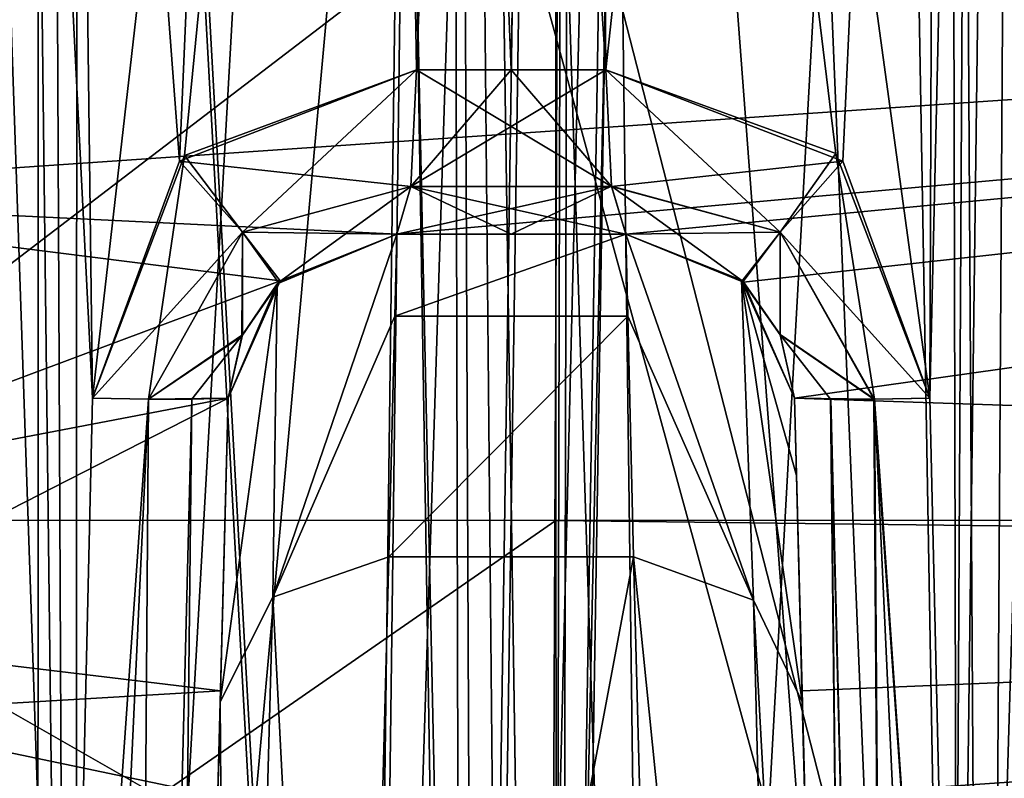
# Model space of a CAD drawing. Header units: inches. Extents: x -10 to 10, y -2.3 to 4.3.
# Tile 560 of 656: x -2.087 to -1.912, y 0.003 to 0.138. Entities that reach past the tile are written whole.
import ezdxf

# ---------------------------------------------------------------- set-up
doc = ezdxf.new("R2010")
doc.units = ezdxf.units.IN
doc.header["$LTSCALE"] = 65.185185
doc.header["$MEASUREMENT"] = 0
for name, color, linetype in [('11790', 7, 'CONTINUOUS'), ('11887', 7, 'CONTINUOUS'), ('12141', 7, 'CONTINUOUS'), ('12142', 7, 'CONTINUOUS'), ('12264', 7, 'CONTINUOUS'), ('12265', 7, 'CONTINUOUS'), ('12266', 7, 'CONTINUOUS'), ('12267', 7, 'CONTINUOUS'), ('12288', 7, 'CONTINUOUS'), ('12293', 7, 'CONTINUOUS'), ('12300', 7, 'CONTINUOUS'), ('5806', 7, 'CONTINUOUS'), ('5807', 7, 'CONTINUOUS'), ('5808', 7, 'CONTINUOUS'), ('5809', 7, 'CONTINUOUS'), ('5833', 7, 'CONTINUOUS'), ('5834', 7, 'CONTINUOUS'), ('5835', 7, 'CONTINUOUS'), ('5836', 7, 'CONTINUOUS'), ('5837', 7, 'CONTINUOUS'), ('5840', 7, 'CONTINUOUS'), ('5853', 7, 'CONTINUOUS'), ('5854', 7, 'CONTINUOUS'), ('5855', 7, 'CONTINUOUS'), ('5857', 7, 'CONTINUOUS'), ('5858', 7, 'CONTINUOUS'), ('5859', 7, 'CONTINUOUS'), ('5860', 7, 'CONTINUOUS'), ('5861', 7, 'CONTINUOUS'), ('5862', 7, 'CONTINUOUS'), ('5909', 7, 'CONTINUOUS'), ('5910', 7, 'CONTINUOUS'), ('5913', 7, 'CONTINUOUS'), ('674', 7, 'CONTINUOUS'), ('676', 7, 'CONTINUOUS'), ('690', 7, 'CONTINUOUS'), ('6902', 7, 'CONTINUOUS'), ('6903', 7, 'CONTINUOUS'), ('6906', 7, 'CONTINUOUS'), ('694', 7, 'CONTINUOUS'), ('695', 7, 'CONTINUOUS'), ('696', 7, 'CONTINUOUS'), ('697', 7, 'CONTINUOUS'), ('698', 7, 'CONTINUOUS'), ('699', 7, 'CONTINUOUS'), ('8585', 7, 'CONTINUOUS'), ('8594', 7, 'CONTINUOUS'), ('9749', 7, 'CONTINUOUS')]:
    doc.layers.add(name, color=color, linetype=linetype)

msp = doc.modelspace()

# ---------------------------------------------------------------- linework, layer by layer
at = {"layer": '11790', "linetype": 'Continuous'}
for points in [[(-1.85617, -0.36171, 9.65166), (-1.89162, 0.86651, 9.60876), (-2.05467, 0.36413, 9.6263), (-1.85617, -0.36171, 9.65166)], [(-2.48158, 0.05218, 9.63719), (-1.85617, -0.36171, 9.65166), (-2.05467, 0.36413, 9.6263), (-2.48158, 0.05218, 9.63719)], [(-3.28998, -0.02159, 9.63977), (-1.85617, -0.36171, 9.65166), (-2.48158, 0.05218, 9.63719), (-3.28998, -0.02159, 9.63977)]]:
    msp.add_3dface(points, dxfattribs=at)
at = {"layer": '11887', "linetype": 'Continuous'}
msp.add_3dface([(-2.48158, 0.05218, 9.63719), (-2.05467, 0.36413, 9.6263), (-2.35609, 0.18595, 9.66152), (-2.48158, 0.05218, 9.63719)], dxfattribs=at)
at = {"layer": '12141', "linetype": 'Continuous'}
for points in [[(-1.99205, 0.16889, -4.26688), (1.99205, 0.16889, -4.26688), (1.99205, 0.05083, -4.2153), (-1.99205, 0.16889, -4.26688)], [(-1.99205, 0.16889, -4.26688), (1.99205, 0.05083, -4.2153), (-1.99205, 0.04906, -4.2135), (-1.99205, 0.16889, -4.26688)], [(1.99205, 0.05083, -4.2153), (1.99203, 0, -4.09199), (-1.99205, 0.04906, -4.2135), (1.99205, 0.05083, -4.2153)], [(1.99203, 0, -4.09199), (-1.99203, 0, -4.09199), (-1.99205, 0.04906, -4.2135), (1.99203, 0, -4.09199)]]:
    msp.add_3dface(points, dxfattribs=at)
at = {"layer": '12142', "linetype": 'Continuous'}
for points in [[(-2.18636, 0.16637, -4.18628), (-1.99205, 0.16889, -4.26688), (-2.14868, 0.04911, -4.14868), (-2.18636, 0.16637, -4.18628)], [(-1.99205, 0.16889, -4.26688), (-1.99205, 0.04906, -4.2135), (-2.14868, 0.04911, -4.14868), (-1.99205, 0.16889, -4.26688)], [(-2.06272, 0, -4.06272), (-2.09199, 0, -3.99203), (-2.14868, 0.04911, -4.14868), (-2.06272, 0, -4.06272)], [(-1.99205, 0.04906, -4.2135), (-2.06272, 0, -4.06272), (-2.14868, 0.04911, -4.14868), (-1.99205, 0.04906, -4.2135)], [(-1.99203, 0, -4.09199), (-2.06272, 0, -4.06272), (-1.99205, 0.04906, -4.2135), (-1.99203, 0, -4.09199)]]:
    msp.add_3dface(points, dxfattribs=at)
at = {"layer": '12264', "linetype": 'Continuous'}
for points in [[(-2.06449, 0.07065, -2.79607), (-2.08429, -0.355, -2.79513), (-2.07939, -0.14223, -2.79164), (-2.06449, 0.07065, -2.79607)], [(-2.06758, -0.35524, -2.81319), (-2.08429, -0.355, -2.79513), (-2.06449, 0.07065, -2.79607), (-2.06758, -0.35524, -2.81319)], [(-2.07446, 0.07079, -2.78813), (-2.06449, 0.07065, -2.79607), (-2.07939, -0.14223, -2.79164), (-2.07446, 0.07079, -2.78813)], [(-2.0568, 0.07061, -2.80635), (-2.06758, -0.35524, -2.81319), (-2.06449, 0.07065, -2.79607), (-2.0568, 0.07061, -2.80635)], [(-2.0615, -0.355, -2.83706), (-2.06758, -0.35524, -2.81319), (-2.0568, 0.07061, -2.80635), (-2.0615, -0.355, -2.83706)], [(-2.05035, 0.07079, -2.8309), (-2.0615, -0.355, -2.83706), (-2.0568, 0.07061, -2.80635), (-2.05035, 0.07079, -2.8309)]]:
    msp.add_3dface(points, dxfattribs=at)
at = {"layer": '12265', "linetype": 'Continuous'}
for points in [[(-2.05811, 0.11397, -2.7954), (-2.01682, 0.12921, -2.80637), (-2.04781, 0.10036, -2.80574), (-2.05811, 0.11397, -2.7954)], [(-2.04781, 0.10036, -2.80574), (-2.01682, 0.12921, -2.80637), (-2.01785, 0.1085, -2.81538), (-2.04781, 0.10036, -2.80574)], [(-2.06449, 0.07065, -2.79607), (-2.07446, 0.07079, -2.78813), (-2.05811, 0.11397, -2.7954), (-2.06449, 0.07065, -2.79607)], [(-2.06449, 0.07065, -2.79607), (-2.05811, 0.11397, -2.7954), (-2.04781, 0.10036, -2.80574), (-2.06449, 0.07065, -2.79607)], [(-2.04781, 0.10036, -2.80574), (-2.01785, 0.1085, -2.81538), (-2.0414, 0.09139, -2.83274), (-2.04781, 0.10036, -2.80574)], [(-2.01785, 0.1085, -2.81538), (-2.02036, 0.1, -2.83615), (-2.0414, 0.09139, -2.83274), (-2.01785, 0.1085, -2.81538)], [(-2.06449, 0.07065, -2.79607), (-2.04781, 0.10036, -2.80574), (-2.04793, 0.08184, -2.83124), (-2.06449, 0.07065, -2.79607)], [(-2.04793, 0.08184, -2.83124), (-2.04781, 0.10036, -2.80574), (-2.0414, 0.09139, -2.83274), (-2.04793, 0.08184, -2.83124)], [(-2.05035, 0.07079, -2.8309), (-2.06449, 0.07065, -2.79607), (-2.04793, 0.08184, -2.83124), (-2.05035, 0.07079, -2.8309)], [(-2.05035, 0.07079, -2.8309), (-2.0568, 0.07061, -2.80635), (-2.06449, 0.07065, -2.79607), (-2.05035, 0.07079, -2.8309)]]:
    msp.add_3dface(points, dxfattribs=at)
at = {"layer": '12266', "linetype": 'Continuous'}
for points in [[(-2.01682, 0.12921, -2.80637), (-1.98216, 0.1085, -2.81538), (-2.01785, 0.1085, -2.81538), (-2.01682, 0.12921, -2.80637)], [(-1.98216, 0.1085, -2.81538), (-2.01682, 0.12921, -2.80637), (-2, 0.12921, -2.80737), (-1.98216, 0.1085, -2.81538)], [(-1.98318, 0.12921, -2.80637), (-1.98216, 0.1085, -2.81538), (-2, 0.12921, -2.80737), (-1.98318, 0.12921, -2.80637)], [(-2, 0.1, -2.83736), (-2.02036, 0.1, -2.83615), (-2.01785, 0.1085, -2.81538), (-2, 0.1, -2.83736)], [(-1.97964, 0.1, -2.83615), (-2, 0.1, -2.83736), (-2.01785, 0.1085, -2.81538), (-1.97964, 0.1, -2.83615)], [(-1.98216, 0.1085, -2.81538), (-1.97964, 0.1, -2.83615), (-2.01785, 0.1085, -2.81538), (-1.98216, 0.1085, -2.81538)]]:
    msp.add_3dface(points, dxfattribs=at)
at = {"layer": '12267', "linetype": 'Continuous'}
for points in [[(-2.155, -0.355, -2.66505), (-2.08383, 0.82079, -2.75671), (-2.13619, -0.355, -2.73907), (-2.155, -0.355, -2.66505)], [(-2.12421, 0.82079, -2.66505), (-2.08383, 0.82079, -2.75671), (-2.155, -0.355, -2.66505), (-2.12421, 0.82079, -2.66505)], [(-2.08383, 0.82079, -2.75671), (-2.08429, -0.355, -2.79513), (-2.13619, -0.355, -2.73907), (-2.08383, 0.82079, -2.75671)], [(-2.02616, -0.355, -2.51227), (-2.09166, 0.82079, -2.58123), (-2.1185, -0.355, -2.56514), (-2.02616, -0.355, -2.51227)], [(-2.01864, 0.2322, -2.52668), (-2.09166, 0.82079, -2.58123), (-2.02616, -0.355, -2.51227), (-2.01864, 0.2322, -2.52668)], [(-2.07939, -0.14223, -2.79164), (-2.08429, -0.355, -2.79513), (-2.08383, 0.82079, -2.75671), (-2.07939, -0.14223, -2.79164)], [(-1.98893, 0.82079, -2.78877), (-2.07446, 0.07079, -2.78813), (-2.08383, 0.82079, -2.75671), (-1.98893, 0.82079, -2.78877)], [(-2.07446, 0.07079, -2.78813), (-2.07939, -0.14223, -2.79164), (-2.08383, 0.82079, -2.75671), (-2.07446, 0.07079, -2.78813)], [(-2.05811, 0.11397, -2.7954), (-2.07446, 0.07079, -2.78813), (-1.98893, 0.82079, -2.78877), (-2.05811, 0.11397, -2.7954)], [(-2.01682, 0.12921, -2.80637), (-2.05811, 0.11397, -2.7954), (-1.98893, 0.82079, -2.78877), (-2.01682, 0.12921, -2.80637)], [(-2, 0.12921, -2.80737), (-2.01682, 0.12921, -2.80637), (-1.98893, 0.82079, -2.78877), (-2, 0.12921, -2.80737)], [(-1.98318, 0.12921, -2.80637), (-2, 0.12921, -2.80737), (-1.98893, 0.82079, -2.78877), (-1.98318, 0.12921, -2.80637)], [(-1.90834, 0.82079, -2.74888), (-1.98318, 0.12921, -2.80637), (-1.98893, 0.82079, -2.78877), (-1.90834, 0.82079, -2.74888)], [(-1.94101, 0.113, -2.79504), (-1.98318, 0.12921, -2.80637), (-1.90834, 0.82079, -2.74888), (-1.94101, 0.113, -2.79504)], [(-1.92554, 0.07079, -2.78813), (-1.94101, 0.113, -2.79504), (-1.90834, 0.82079, -2.74888), (-1.92554, 0.07079, -2.78813)], [(-1.92061, -0.14223, -2.79164), (-1.92554, 0.07079, -2.78813), (-1.90834, 0.82079, -2.74888), (-1.92061, -0.14223, -2.79164)], [(-1.91571, -0.355, -2.79513), (-1.92061, -0.14223, -2.79164), (-1.90834, 0.82079, -2.74888), (-1.91571, -0.355, -2.79513)], [(-1.86381, -0.355, -2.73907), (-1.91571, -0.355, -2.79513), (-1.90834, 0.82079, -2.74888), (-1.86381, -0.355, -2.73907)]]:
    msp.add_3dface(points, dxfattribs=at)
at = {"layer": '12288', "linetype": 'Continuous'}
for points in [[(-2.01107, 0.82079, -2.54133), (-2.01864, 0.2322, -2.52668), (-2.00603, -0.35522, -2.50402), (-2.01107, 0.82079, -2.54133)], [(-2.01107, 0.82079, -2.54133), (-2.00603, -0.35522, -2.50402), (-1.98862, 0.82088, -2.53368), (-2.01107, 0.82079, -2.54133)], [(-2.00603, -0.35522, -2.50402), (-1.99131, -0.355, -2.488), (-1.98862, 0.82088, -2.53368), (-2.00603, -0.35522, -2.50402)], [(-1.98862, 0.82088, -2.53368), (-1.99131, -0.355, -2.488), (-1.97224, 0.82079, -2.51654), (-1.98862, 0.82088, -2.53368)], [(-2.01864, 0.2322, -2.52668), (-2.02616, -0.355, -2.51227), (-2.00603, -0.35522, -2.50402), (-2.01864, 0.2322, -2.52668)]]:
    msp.add_3dface(points, dxfattribs=at)
at = {"layer": '12293', "linetype": 'Continuous'}
for points in [[(-1.97224, 0.82079, -2.51654), (-1.99131, -0.355, -2.488), (-1.61473, 0.82079, -1.89732), (-1.97224, 0.82079, -2.51654)], [(-1.99131, -0.355, -2.488), (-1.64898, -0.355, -1.89507), (-1.61473, 0.82079, -1.89732), (-1.99131, -0.355, -2.488)]]:
    msp.add_3dface(points, dxfattribs=at)
at = {"layer": '12300', "linetype": 'Continuous'}
for points in [[(-2.02036, 0.1, -2.83615), (-2.04109, 0.09169, -3.14013), (-2.0414, 0.09139, -2.83274), (-2.02036, 0.1, -2.83615)], [(-2.02036, 0.1, -3.13588), (-2.04109, 0.09169, -3.14013), (-2.02036, 0.1, -2.83615), (-2.02036, 0.1, -3.13588)], [(-2.04109, 0.09169, -3.14013), (-2.05035, 0.07079, -3.15341), (-2.0414, 0.09139, -2.83274), (-2.04109, 0.09169, -3.14013)], [(-2.05035, 0.07079, -3.15341), (-2.04793, 0.08184, -2.83124), (-2.0414, 0.09139, -2.83274), (-2.05035, 0.07079, -3.15341)], [(-2.05035, 0.07079, -3.15341), (-2.05035, 0.07079, -2.8309), (-2.04793, 0.08184, -2.83124), (-2.05035, 0.07079, -3.15341)]]:
    msp.add_3dface(points, dxfattribs=at)
at = {"layer": '5806', "linetype": 'Continuous'}
for points in [[(-2.0615, -0.355, 2.83901), (-2.0615, -0.355, 4.51799), (-2.05035, 0.07079, 3.68829), (-2.0615, -0.355, 2.83901)], [(-2.05035, 0.07079, 3.68829), (-2.0615, -0.355, 4.51799), (-2.05071, 0.05708, 3.80093), (-2.05035, 0.07079, 3.68829)], [(-2.05035, 0.07079, 2.83284), (-2.0615, -0.355, 2.83901), (-2.05035, 0.07079, 3.68829), (-2.05035, 0.07079, 2.83284)], [(-2.05071, 0.05708, 3.80093), (-2.0615, -0.355, 4.51799), (-2.05176, 0.0168, 3.907), (-2.05071, 0.05708, 3.80093)], [(-2.0615, -0.355, 4.51799), (-2.05884, -0.25335, 4.42085), (-2.05176, 0.0168, 3.907), (-2.0615, -0.355, 4.51799)]]:
    msp.add_3dface(points, dxfattribs=at)
at = {"layer": '5807', "linetype": 'Continuous'}
for points in [[(-2.02036, 0.1, 3.68829), (-2.04107, 0.09171, 2.83475), (-2.04161, 0.09118, 3.68829), (-2.02036, 0.1, 3.68829)], [(-2.02036, 0.1, 2.8381), (-2.04107, 0.09171, 2.83475), (-2.02036, 0.1, 3.68829), (-2.02036, 0.1, 2.8381)], [(-2.05035, 0.07079, 2.83284), (-2.05035, 0.07079, 3.68829), (-2.04161, 0.09118, 3.68829), (-2.05035, 0.07079, 2.83284)], [(-2.04781, 0.0821, 2.83324), (-2.05035, 0.07079, 2.83284), (-2.04161, 0.09118, 3.68829), (-2.04781, 0.0821, 2.83324)], [(-2.04107, 0.09171, 2.83475), (-2.04781, 0.0821, 2.83324), (-2.04161, 0.09118, 3.68829), (-2.04107, 0.09171, 2.83475)]]:
    msp.add_3dface(points, dxfattribs=at)
at = {"layer": '5808', "linetype": 'Continuous'}
for points in [[(-2.01682, 0.12921, 2.80832), (-2.05898, 0.11301, 2.79699), (-2.01784, 0.1085, 2.81733), (-2.01682, 0.12921, 2.80832)], [(-2.05898, 0.11301, 2.79699), (-2.07446, 0.07079, 2.79008), (-2.04781, 0.10036, 2.80769), (-2.05898, 0.11301, 2.79699)], [(-2.01784, 0.1085, 2.81733), (-2.05898, 0.11301, 2.79699), (-2.04781, 0.10036, 2.80769), (-2.01784, 0.1085, 2.81733)], [(-2.02036, 0.1, 2.8381), (-2.01784, 0.1085, 2.81733), (-2.04781, 0.10036, 2.80769), (-2.02036, 0.1, 2.8381)], [(-2.04781, 0.10036, 2.80769), (-2.07446, 0.07079, 2.79008), (-2.06449, 0.07065, 2.79802), (-2.04781, 0.10036, 2.80769)], [(-2.04781, 0.0821, 2.83324), (-2.04781, 0.10036, 2.80769), (-2.06449, 0.07065, 2.79802), (-2.04781, 0.0821, 2.83324)], [(-2.04781, 0.0821, 2.83324), (-2.04107, 0.09171, 2.83475), (-2.04781, 0.10036, 2.80769), (-2.04781, 0.0821, 2.83324)], [(-2.04107, 0.09171, 2.83475), (-2.02036, 0.1, 2.8381), (-2.04781, 0.10036, 2.80769), (-2.04107, 0.09171, 2.83475)], [(-2.04781, 0.0821, 2.83324), (-2.06449, 0.07065, 2.79802), (-2.0568, 0.07061, 2.8083), (-2.04781, 0.0821, 2.83324)], [(-2.05035, 0.07079, 2.83284), (-2.04781, 0.0821, 2.83324), (-2.0568, 0.07061, 2.8083), (-2.05035, 0.07079, 2.83284)]]:
    msp.add_3dface(points, dxfattribs=at)
at = {"layer": '5809', "linetype": 'Continuous'}
for points in [[(-2.06449, 0.07065, 2.79802), (-2.07446, 0.07079, 2.79008), (-2.07939, -0.14223, 2.79359), (-2.06449, 0.07065, 2.79802)], [(-2.06757, -0.35528, 2.81516), (-2.06449, 0.07065, 2.79802), (-2.07939, -0.14223, 2.79359), (-2.06757, -0.35528, 2.81516)], [(-2.0568, 0.07061, 2.8083), (-2.06449, 0.07065, 2.79802), (-2.06757, -0.35528, 2.81516), (-2.0568, 0.07061, 2.8083)], [(-2.0615, -0.355, 2.83901), (-2.0568, 0.07061, 2.8083), (-2.06757, -0.35528, 2.81516), (-2.0615, -0.355, 2.83901)], [(-2.0615, -0.355, 2.83901), (-2.05035, 0.07079, 2.83284), (-2.0568, 0.07061, 2.8083), (-2.0615, -0.355, 2.83901)]]:
    msp.add_3dface(points, dxfattribs=at)
at = {"layer": '5833', "linetype": 'Continuous'}
for points in [[(-1.94965, 0.07079, 2.83285), (-1.9385, -0.355, 2.83901), (-1.94319, 0.07061, 2.8083), (-1.94965, 0.07079, 2.83285)], [(-1.94319, 0.07061, 2.8083), (-1.93242, -0.35524, 2.81515), (-1.93542, 0.07065, 2.79794), (-1.94319, 0.07061, 2.8083)], [(-1.9385, -0.355, 2.83901), (-1.93242, -0.35524, 2.81515), (-1.94319, 0.07061, 2.8083), (-1.9385, -0.355, 2.83901)], [(-1.92061, -0.14222, 2.79359), (-1.92554, 0.07079, 2.79008), (-1.93542, 0.07065, 2.79794), (-1.92061, -0.14222, 2.79359)], [(-1.93242, -0.35524, 2.81515), (-1.9157, -0.355, 2.79707), (-1.93542, 0.07065, 2.79794), (-1.93242, -0.35524, 2.81515)], [(-1.9157, -0.355, 2.79707), (-1.92061, -0.14222, 2.79359), (-1.93542, 0.07065, 2.79794), (-1.9157, -0.355, 2.79707)]]:
    msp.add_3dface(points, dxfattribs=at)
at = {"layer": '5834', "linetype": 'Continuous'}
for points in [[(-1.94227, 0.11437, 2.79751), (-1.98318, 0.12921, 2.80832), (-1.9522, 0.10036, 2.8077), (-1.94227, 0.11437, 2.79751)], [(-1.9522, 0.10036, 2.8077), (-1.98318, 0.12921, 2.80832), (-1.98216, 0.10851, 2.81732), (-1.9522, 0.10036, 2.8077)], [(-1.93542, 0.07065, 2.79794), (-1.94227, 0.11437, 2.79751), (-1.9522, 0.10036, 2.8077), (-1.93542, 0.07065, 2.79794)], [(-1.93542, 0.07065, 2.79794), (-1.92554, 0.07079, 2.79008), (-1.94227, 0.11437, 2.79751), (-1.93542, 0.07065, 2.79794)], [(-1.9522, 0.10036, 2.8077), (-1.98216, 0.10851, 2.81732), (-1.95877, 0.09155, 2.83472), (-1.9522, 0.10036, 2.8077)], [(-1.98216, 0.10851, 2.81732), (-1.97964, 0.1, 2.8381), (-1.95877, 0.09155, 2.83472), (-1.98216, 0.10851, 2.81732)], [(-1.9522, 0.08212, 2.83324), (-1.9522, 0.10036, 2.8077), (-1.95877, 0.09155, 2.83472), (-1.9522, 0.08212, 2.83324)], [(-1.93542, 0.07065, 2.79794), (-1.9522, 0.10036, 2.8077), (-1.9522, 0.08212, 2.83324), (-1.93542, 0.07065, 2.79794)], [(-1.94965, 0.07079, 2.83285), (-1.93542, 0.07065, 2.79794), (-1.9522, 0.08212, 2.83324), (-1.94965, 0.07079, 2.83285)], [(-1.94965, 0.07079, 2.83285), (-1.94319, 0.07061, 2.8083), (-1.93542, 0.07065, 2.79794), (-1.94965, 0.07079, 2.83285)]]:
    msp.add_3dface(points, dxfattribs=at)
at = {"layer": '5835', "linetype": 'Continuous'}
for points in [[(-2.01682, 0.12921, 2.80832), (-2.01784, 0.1085, 2.81733), (-2, 0.12921, 2.80932), (-2.01682, 0.12921, 2.80832)], [(-1.98318, 0.12921, 2.80832), (-2.01784, 0.1085, 2.81733), (-1.98216, 0.10851, 2.81732), (-1.98318, 0.12921, 2.80832)], [(-2.01784, 0.1085, 2.81733), (-1.98318, 0.12921, 2.80832), (-2, 0.12921, 2.80932), (-2.01784, 0.1085, 2.81733)], [(-2.01784, 0.1085, 2.81733), (-2.02036, 0.1, 2.8381), (-1.98216, 0.10851, 2.81732), (-2.01784, 0.1085, 2.81733)], [(-1.98216, 0.10851, 2.81732), (-2.02036, 0.1, 2.8381), (-2, 0.1, 2.83931), (-1.98216, 0.10851, 2.81732)], [(-1.97964, 0.1, 2.8381), (-1.98216, 0.10851, 2.81732), (-2, 0.1, 2.83931), (-1.97964, 0.1, 2.8381)]]:
    msp.add_3dface(points, dxfattribs=at)
at = {"layer": '5836', "linetype": 'Continuous'}
for points in [[(-2.13619, -0.355, 2.74102), (-2.08429, -0.355, 2.79708), (-2.11232, 0.82079, 2.72004), (-2.13619, -0.355, 2.74102)], [(-2.0271, -0.355, 2.51439), (-2.11881, -0.355, 2.56746), (-2.09195, 0.82079, 2.58349), (-2.0271, -0.355, 2.51439)], [(-2.07446, 0.07079, 2.79008), (-2.05898, 0.11301, 2.79699), (-2.11232, 0.82079, 2.72004), (-2.07446, 0.07079, 2.79008)], [(-2.07939, -0.14223, 2.79359), (-2.07446, 0.07079, 2.79008), (-2.11232, 0.82079, 2.72004), (-2.07939, -0.14223, 2.79359)], [(-2.11232, 0.82079, 2.72004), (-2.05898, 0.11301, 2.79699), (-2.02825, 0.82079, 2.78795), (-2.11232, 0.82079, 2.72004)], [(-2.08429, -0.355, 2.79708), (-2.07939, -0.14223, 2.79359), (-2.11232, 0.82079, 2.72004), (-2.08429, -0.355, 2.79708)], [(-2.01954, 0.23221, 2.52875), (-2.0271, -0.355, 2.51439), (-2.09195, 0.82079, 2.58349), (-2.01954, 0.23221, 2.52875)], [(-2.05898, 0.11301, 2.79699), (-2.01682, 0.12921, 2.80832), (-2.02825, 0.82079, 2.78795), (-2.05898, 0.11301, 2.79699)], [(-2.01682, 0.12921, 2.80832), (-2, 0.12921, 2.80932), (-2.02825, 0.82079, 2.78795), (-2.01682, 0.12921, 2.80832)], [(-1.94227, 0.11437, 2.79751), (-1.92554, 0.07079, 2.79008), (-2.02825, 0.82079, 2.78795), (-1.94227, 0.11437, 2.79751)], [(-2.02825, 0.82079, 2.78795), (-1.92554, 0.07079, 2.79008), (-1.9228, 0.82079, 2.76431), (-2.02825, 0.82079, 2.78795)], [(-1.98318, 0.12921, 2.80832), (-1.94227, 0.11437, 2.79751), (-2.02825, 0.82079, 2.78795), (-1.98318, 0.12921, 2.80832)], [(-2, 0.12921, 2.80932), (-1.98318, 0.12921, 2.80832), (-2.02825, 0.82079, 2.78795), (-2, 0.12921, 2.80932)], [(-1.92554, 0.07079, 2.79008), (-1.92061, -0.14222, 2.79359), (-1.9228, 0.82079, 2.76431), (-1.92554, 0.07079, 2.79008)], [(-1.9157, -0.355, 2.79707), (-1.86381, -0.355, 2.74102), (-1.9228, 0.82079, 2.76431), (-1.9157, -0.355, 2.79707)], [(-1.92061, -0.14222, 2.79359), (-1.9157, -0.355, 2.79707), (-1.9228, 0.82079, 2.76431), (-1.92061, -0.14222, 2.79359)], [(-1.86381, -0.355, 2.74102), (-1.845, -0.355, 2.667), (-1.9228, 0.82079, 2.76431), (-1.86381, -0.355, 2.74102)], [(-1.9228, 0.82079, 2.76431), (-1.845, -0.355, 2.667), (-1.87579, 0.82079, 2.667), (-1.9228, 0.82079, 2.76431)]]:
    msp.add_3dface(points, dxfattribs=at)
at = {"layer": '5837', "linetype": 'Continuous'}
for points in [[(-2.00716, -0.35517, 2.5061), (-2.0271, -0.355, 2.51439), (-1.98967, 0.82088, 2.53565), (-2.00716, -0.35517, 2.5061)], [(-2.0271, -0.355, 2.51439), (-2.01954, 0.23221, 2.52875), (-1.98967, 0.82088, 2.53565), (-2.0271, -0.355, 2.51439)], [(-1.99256, -0.355, 2.49017), (-2.00716, -0.35517, 2.5061), (-1.98967, 0.82088, 2.53565), (-1.99256, -0.355, 2.49017)], [(-1.97343, 0.82079, 2.5186), (-1.99256, -0.355, 2.49017), (-1.98967, 0.82088, 2.53565), (-1.97343, 0.82079, 2.5186)]]:
    msp.add_3dface(points, dxfattribs=at)
at = {"layer": '5840', "linetype": 'Continuous'}
for points in [[(-1.64942, -0.355, 1.89583), (-1.99256, -0.355, 2.49017), (-1.97343, 0.82079, 2.5186), (-1.64942, -0.355, 1.89583)], [(-1.64942, -0.355, 1.89583), (-1.97343, 0.82079, 2.5186), (-1.61523, 0.82079, 1.89819), (-1.64942, -0.355, 1.89583)]]:
    msp.add_3dface(points, dxfattribs=at)
at = {"layer": '5853', "linetype": 'Continuous'}
for points in [[(-2.02036, 0.1, 2.8381), (-2.02036, 0.1, 3.68829), (-2, 0.1, 2.83931), (-2.02036, 0.1, 2.8381)], [(-2.02036, 0.1, 3.68829), (-1.97964, 0.1, 2.8381), (-2, 0.1, 2.83931), (-2.02036, 0.1, 3.68829)], [(-1.97964, 0.1, 2.8381), (-2.02036, 0.1, 3.68829), (-1.97964, 0.1, 3.68829), (-1.97964, 0.1, 2.8381)]]:
    msp.add_3dface(points, dxfattribs=at)
at = {"layer": '5854', "linetype": 'Continuous'}
for points in [[(-1.95877, 0.09155, 2.83472), (-1.97964, 0.1, 2.8381), (-1.95903, 0.0918, 3.68829), (-1.95877, 0.09155, 2.83472)], [(-1.97964, 0.1, 2.8381), (-1.97964, 0.1, 3.68829), (-1.95903, 0.0918, 3.68829), (-1.97964, 0.1, 2.8381)], [(-1.94965, 0.07079, 3.68829), (-1.95877, 0.09155, 2.83472), (-1.95903, 0.0918, 3.68829), (-1.94965, 0.07079, 3.68829)], [(-1.9522, 0.08212, 2.83324), (-1.95877, 0.09155, 2.83472), (-1.94965, 0.07079, 3.68829), (-1.9522, 0.08212, 2.83324)], [(-1.94965, 0.07079, 2.83285), (-1.9522, 0.08212, 2.83324), (-1.94965, 0.07079, 3.68829), (-1.94965, 0.07079, 2.83285)]]:
    msp.add_3dface(points, dxfattribs=at)
at = {"layer": '5855', "linetype": 'Continuous'}
for points in [[(-1.9385, -0.355, 2.83901), (-1.94965, 0.07079, 2.83285), (-1.94965, 0.07079, 3.68829), (-1.9385, -0.355, 2.83901)], [(-1.9385, -0.355, 2.83901), (-1.94965, 0.07079, 3.68829), (-1.94929, 0.05708, 3.80093), (-1.9385, -0.355, 2.83901)], [(-1.94824, 0.0168, 3.907), (-1.9385, -0.355, 2.83901), (-1.94929, 0.05708, 3.80093), (-1.94824, 0.0168, 3.907)], [(-1.94116, -0.25335, 4.42085), (-1.9385, -0.355, 2.83901), (-1.94824, 0.0168, 3.907), (-1.94116, -0.25335, 4.42085)]]:
    msp.add_3dface(points, dxfattribs=at)
at = {"layer": '5857', "linetype": 'Continuous'}
for points in [[(-1.97115, -0.22758, 4.43481), (-1.95019, -0.23502, 4.43061), (-1.97823, 0.04257, 3.92096), (-1.97115, -0.22758, 4.43481)], [(-1.97823, 0.04257, 3.92096), (-1.95019, -0.23502, 4.43061), (-1.95694, 0.03485, 3.91661), (-1.97823, 0.04257, 3.92096)], [(-1.94116, -0.25335, 4.42085), (-1.94824, 0.0168, 3.907), (-1.95694, 0.03485, 3.91661), (-1.94116, -0.25335, 4.42085)], [(-1.95019, -0.23502, 4.43061), (-1.94116, -0.25335, 4.42085), (-1.95694, 0.03485, 3.91661), (-1.95019, -0.23502, 4.43061)]]:
    msp.add_3dface(points, dxfattribs=at)
at = {"layer": '5858', "linetype": 'Continuous'}
for points in [[(-2.02885, -0.22758, 4.43481), (-1.97115, -0.22758, 4.43481), (-1.97823, 0.04257, 3.92096), (-2.02885, -0.22758, 4.43481)], [(-2.02885, -0.22758, 4.43481), (-1.97823, 0.04257, 3.92096), (-2.02177, 0.04257, 3.92096), (-2.02885, -0.22758, 4.43481)]]:
    msp.add_3dface(points, dxfattribs=at)
at = {"layer": '5859', "linetype": 'Continuous'}
for points in [[(-2.02885, -0.22758, 4.43481), (-2.02177, 0.04257, 3.92096), (-2.04242, 0.0354, 3.91691), (-2.02885, -0.22758, 4.43481)], [(-2.05176, 0.0168, 3.907), (-2.04981, -0.23502, 4.43061), (-2.04242, 0.0354, 3.91691), (-2.05176, 0.0168, 3.907)], [(-2.04981, -0.23502, 4.43061), (-2.02885, -0.22758, 4.43481), (-2.04242, 0.0354, 3.91691), (-2.04981, -0.23502, 4.43061)], [(-2.05884, -0.25335, 4.42085), (-2.04981, -0.23502, 4.43061), (-2.05176, 0.0168, 3.907), (-2.05884, -0.25335, 4.42085)]]:
    msp.add_3dface(points, dxfattribs=at)
at = {"layer": '5860', "linetype": 'Continuous'}
for points in [[(-2.02036, 0.1, 3.68829), (-2.04161, 0.09118, 3.68829), (-2.04242, 0.0354, 3.91691), (-2.02036, 0.1, 3.68829)], [(-2.02036, 0.1, 3.68829), (-2.04242, 0.0354, 3.91691), (-2.02072, 0.08543, 3.80812), (-2.02036, 0.1, 3.68829)], [(-2.05035, 0.07079, 3.68829), (-2.05176, 0.0168, 3.907), (-2.04161, 0.09118, 3.68829), (-2.05035, 0.07079, 3.68829)], [(-2.04161, 0.09118, 3.68829), (-2.05176, 0.0168, 3.907), (-2.04242, 0.0354, 3.91691), (-2.04161, 0.09118, 3.68829)], [(-2.04242, 0.0354, 3.91691), (-2.02177, 0.04257, 3.92096), (-2.02072, 0.08543, 3.80812), (-2.04242, 0.0354, 3.91691)], [(-2.05035, 0.07079, 3.68829), (-2.05071, 0.05708, 3.80093), (-2.05176, 0.0168, 3.907), (-2.05035, 0.07079, 3.68829)]]:
    msp.add_3dface(points, dxfattribs=at)
at = {"layer": '5861', "linetype": 'Continuous'}
for points in [[(-1.97964, 0.1, 3.68829), (-2.02036, 0.1, 3.68829), (-2.02072, 0.08543, 3.80812), (-1.97964, 0.1, 3.68829)], [(-1.97964, 0.1, 3.68829), (-2.02072, 0.08543, 3.80812), (-1.97928, 0.08543, 3.80812), (-1.97964, 0.1, 3.68829)], [(-2.02177, 0.04257, 3.92096), (-1.97823, 0.04257, 3.92096), (-1.97928, 0.08543, 3.80812), (-2.02177, 0.04257, 3.92096)], [(-2.02072, 0.08543, 3.80812), (-2.02177, 0.04257, 3.92096), (-1.97928, 0.08543, 3.80812), (-2.02072, 0.08543, 3.80812)]]:
    msp.add_3dface(points, dxfattribs=at)
at = {"layer": '5862', "linetype": 'Continuous'}
for points in [[(-1.95903, 0.0918, 3.68829), (-1.97964, 0.1, 3.68829), (-1.95694, 0.03485, 3.91661), (-1.95903, 0.0918, 3.68829)], [(-1.95694, 0.03485, 3.91661), (-1.97964, 0.1, 3.68829), (-1.97928, 0.08543, 3.80812), (-1.95694, 0.03485, 3.91661)], [(-1.94965, 0.07079, 3.68829), (-1.95903, 0.0918, 3.68829), (-1.94929, 0.05708, 3.80093), (-1.94965, 0.07079, 3.68829)], [(-1.95903, 0.0918, 3.68829), (-1.94824, 0.0168, 3.907), (-1.94929, 0.05708, 3.80093), (-1.95903, 0.0918, 3.68829)], [(-1.94824, 0.0168, 3.907), (-1.95903, 0.0918, 3.68829), (-1.95694, 0.03485, 3.91661), (-1.94824, 0.0168, 3.907)], [(-1.97823, 0.04257, 3.92096), (-1.95694, 0.03485, 3.91661), (-1.97928, 0.08543, 3.80812), (-1.97823, 0.04257, 3.92096)]]:
    msp.add_3dface(points, dxfattribs=at)
at = {"layer": '5909', "linetype": 'Continuous'}
for points in [[(-2.13423, -0.355, 0.85745), (-2.155, -0.355, 0.93495), (-2.07698, 0.82079, 0.83747), (-2.13423, -0.355, 0.85745)], [(-2.155, -0.355, 0.93495), (-2.12421, 0.82079, 0.93495), (-2.07698, 0.82079, 0.83747), (-2.155, -0.355, 0.93495)], [(-2.0775, -0.355, 0.80072), (-2.13423, -0.355, 0.85745), (-2.07698, 0.82079, 0.83747), (-2.0775, -0.355, 0.80072)], [(-2, -0.355, 0.77995), (-2.0775, -0.355, 0.80072), (-1.9712, 0.82079, 0.81412), (-2, -0.355, 0.77995)], [(-2.0775, -0.355, 0.80072), (-2.07698, 0.82079, 0.83747), (-1.9712, 0.82079, 0.81412), (-2.0775, -0.355, 0.80072)], [(-1.9225, -0.355, 0.80072), (-2, -0.355, 0.77995), (-1.9712, 0.82079, 0.81412), (-1.9225, -0.355, 0.80072)], [(-1.97384, -0.355, 1.08773), (-1.90834, 0.82079, 1.01877), (-1.98136, 0.2322, 1.07332), (-1.97384, -0.355, 1.08773)], [(-1.97384, -0.355, 1.08773), (-1.88149, -0.355, 1.03485), (-1.90834, 0.82079, 1.01877), (-1.97384, -0.355, 1.08773)], [(-1.9225, -0.355, 0.80072), (-1.9712, 0.82079, 0.81412), (-1.88732, 0.82079, 0.88268), (-1.9225, -0.355, 0.80072)], [(-1.86577, -0.355, 0.85745), (-1.9225, -0.355, 0.80072), (-1.88732, 0.82079, 0.88268), (-1.86577, -0.355, 0.85745)]]:
    msp.add_3dface(points, dxfattribs=at)
at = {"layer": '5910', "linetype": 'Continuous'}
for points in [[(-2.02776, 0.82079, 1.08346), (-2.00869, -0.355, 1.112), (-2.01138, 0.82088, 1.06632), (-2.02776, 0.82079, 1.08346)], [(-1.99397, -0.35518, 1.09598), (-1.97384, -0.355, 1.08773), (-2.01138, 0.82088, 1.06632), (-1.99397, -0.35518, 1.09598)], [(-1.97384, -0.355, 1.08773), (-1.98136, 0.2322, 1.07332), (-2.01138, 0.82088, 1.06632), (-1.97384, -0.355, 1.08773)], [(-2.00869, -0.355, 1.112), (-1.99397, -0.35518, 1.09598), (-2.01138, 0.82088, 1.06632), (-2.00869, -0.355, 1.112)]]:
    msp.add_3dface(points, dxfattribs=at)
at = {"layer": '5913', "linetype": 'Continuous'}
for points in [[(-2.35102, -0.355, 1.70493), (-2.02776, 0.82079, 1.08346), (-2.38527, 0.82079, 1.70268), (-2.35102, -0.355, 1.70493)], [(-2.35102, -0.355, 1.70493), (-2.00869, -0.355, 1.112), (-2.02776, 0.82079, 1.08346), (-2.35102, -0.355, 1.70493)]]:
    msp.add_3dface(points, dxfattribs=at)
at = {"layer": '674', "linetype": 'Continuous'}
for points in [[(-2.16047, -0.08105, 0.54858), (-1.92358, -0.08105, 0.78547), (-2.19215, 0.96674, 0.56688), (-2.16047, -0.08105, 0.54858)], [(-2.19215, 0.96674, 0.56688), (-1.92358, -0.08105, 0.78547), (-1.94188, 0.96674, 0.81715), (-2.19215, 0.96674, 0.56688)], [(-1.92358, -0.08105, 0.78547), (-1.6, -0.08105, 0.87217), (-1.94188, 0.96674, 0.81715), (-1.92358, -0.08105, 0.78547)], [(-1.6, -0.08105, 0.87217), (-1.6, 0.96674, 0.90876), (-1.94188, 0.96674, 0.81715), (-1.6, -0.08105, 0.87217)]]:
    msp.add_3dface(points, dxfattribs=at)
at = {"layer": '676', "linetype": 'Continuous'}
for points in [[(-1.94188, 0.96674, -0.81715), (-2.16047, -0.08105, -0.54858), (-2.19215, 0.96674, -0.56688), (-1.94188, 0.96674, -0.81715)], [(-1.92358, -0.08105, -0.78547), (-2.16047, -0.08105, -0.54858), (-1.94188, 0.96674, -0.81715), (-1.92358, -0.08105, -0.78547)], [(-1.6, 0.96674, -0.90876), (-1.92358, -0.08105, -0.78547), (-1.94188, 0.96674, -0.81715), (-1.6, 0.96674, -0.90876)], [(-1.6, -0.08105, -0.87217), (-1.92358, -0.08105, -0.78547), (-1.6, 0.96674, -0.90876), (-1.6, -0.08105, -0.87217)]]:
    msp.add_3dface(points, dxfattribs=at)
at = {"layer": '690', "linetype": 'Continuous'}
for points in [[(-1.94965, 0.07079, -2.8309), (-1.9385, -0.355, -2.83706), (-1.94965, 0.07079, -3.15341), (-1.94965, 0.07079, -2.8309)], [(-1.94965, 0.07079, -3.15341), (-1.9385, -0.355, -2.83706), (-1.94829, 0.01873, -3.21531), (-1.94965, 0.07079, -3.15341)], [(-1.9385, -0.355, -4.51799), (-1.9478, 0, -3.294), (-1.94829, 0.01873, -3.21531), (-1.9385, -0.355, -4.51799)], [(-1.9385, -0.355, -2.83706), (-1.9385, -0.355, -4.51799), (-1.94829, 0.01873, -3.21531), (-1.9385, -0.355, -2.83706)]]:
    msp.add_3dface(points, dxfattribs=at)
at = {"layer": '6902', "linetype": 'Continuous'}
for points in [[(-2.00869, -0.355, -1.11005), (-2.35102, -0.355, -1.70298), (-2.38527, 0.82079, -1.70073), (-2.00869, -0.355, -1.11005)], [(-2.00869, -0.355, -1.11005), (-2.38527, 0.82079, -1.70073), (-2.02776, 0.82079, -1.08151), (-2.00869, -0.355, -1.11005)]]:
    msp.add_3dface(points, dxfattribs=at)
at = {"layer": '6903', "linetype": 'Continuous'}
for points in [[(-2.00869, -0.355, -1.11005), (-2.02776, 0.82079, -1.08151), (-2.01138, 0.82088, -1.06437), (-2.00869, -0.355, -1.11005)], [(-1.99397, -0.35522, -1.09403), (-2.00869, -0.355, -1.11005), (-2.01138, 0.82088, -1.06437), (-1.99397, -0.35522, -1.09403)], [(-1.98893, 0.82079, -1.05672), (-1.99397, -0.35522, -1.09403), (-2.01138, 0.82088, -1.06437), (-1.98893, 0.82079, -1.05672)], [(-1.99397, -0.35522, -1.09403), (-1.98893, 0.82079, -1.05672), (-1.98136, 0.2322, -1.07137), (-1.99397, -0.35522, -1.09403)], [(-1.97384, -0.355, -1.08578), (-1.99397, -0.35522, -1.09403), (-1.98136, 0.2322, -1.07137), (-1.97384, -0.355, -1.08578)]]:
    msp.add_3dface(points, dxfattribs=at)
at = {"layer": '6906', "linetype": 'Continuous'}
for points in [[(-2.13423, -0.355, -0.8555), (-2.0775, -0.355, -0.79877), (-2.09166, 0.82079, -0.84917), (-2.13423, -0.355, -0.8555)], [(-2.0775, -0.355, -0.79877), (-2.01107, 0.82079, -0.80928), (-2.09166, 0.82079, -0.84917), (-2.0775, -0.355, -0.79877)], [(-2.0775, -0.355, -0.79877), (-2, -0.355, -0.778), (-2.01107, 0.82079, -0.80928), (-2.0775, -0.355, -0.79877)], [(-2, -0.355, -0.778), (-1.9225, -0.355, -0.79877), (-2.01107, 0.82079, -0.80928), (-2, -0.355, -0.778)], [(-1.9225, -0.355, -0.79877), (-1.91617, 0.82079, -0.84134), (-2.01107, 0.82079, -0.80928), (-1.9225, -0.355, -0.79877)], [(-1.97384, -0.355, -1.08578), (-1.98136, 0.2322, -1.07137), (-1.90834, 0.82079, -1.01683), (-1.97384, -0.355, -1.08578)], [(-1.88149, -0.355, -1.0329), (-1.97384, -0.355, -1.08578), (-1.90834, 0.82079, -1.01683), (-1.88149, -0.355, -1.0329)], [(-1.9225, -0.355, -0.79877), (-1.86577, -0.355, -0.8555), (-1.91617, 0.82079, -0.84134), (-1.9225, -0.355, -0.79877)], [(-1.86577, -0.355, -0.8555), (-1.845, -0.355, -0.933), (-1.91617, 0.82079, -0.84134), (-1.86577, -0.355, -0.8555)], [(-1.845, -0.355, -0.933), (-1.87579, 0.82079, -0.933), (-1.91617, 0.82079, -0.84134), (-1.845, -0.355, -0.933)]]:
    msp.add_3dface(points, dxfattribs=at)
at = {"layer": '694', "linetype": 'Continuous'}
for points in [[(-2.05035, 0.07079, -3.15341), (-2.05171, 0.01873, -3.21532), (-2.0615, -0.355, -2.83706), (-2.05035, 0.07079, -3.15341)], [(-2.05035, 0.07079, -2.8309), (-2.05035, 0.07079, -3.15341), (-2.0615, -0.355, -2.83706), (-2.05035, 0.07079, -2.8309)], [(-2.05171, 0.01873, -3.21532), (-2.0522, 0, -3.294), (-2.0615, -0.355, -2.83706), (-2.05171, 0.01873, -3.21532)]]:
    msp.add_3dface(points, dxfattribs=at)
at = {"layer": '695', "linetype": 'Continuous'}
for points in [[(-2.16104, 0.10681, -3.13283), (-1.25587, 0.16889, -3.1191), (-2.16694, 0.16889, -3.1191), (-2.16104, 0.10681, -3.13283)], [(-2.02036, 0.1, -3.13588), (-1.25587, 0.16889, -3.1191), (-2.16104, 0.10681, -3.13283), (-2.02036, 0.1, -3.13588)], [(-1.97964, 0.1, -3.13588), (-1.25587, 0.16889, -3.1191), (-2.02036, 0.1, -3.13588), (-1.97964, 0.1, -3.13588)], [(-1.25587, 0.16889, -3.1191), (-1.97964, 0.1, -3.13588), (-1.95868, 0.09147, -3.14022), (-1.25587, 0.16889, -3.1191)], [(-1.94965, 0.07079, -3.15341), (-1.25587, 0.16889, -3.1191), (-1.95868, 0.09147, -3.14022), (-1.94965, 0.07079, -3.15341)], [(-1.25587, 0.04743, -3.1742), (-1.25587, 0.16889, -3.1191), (-1.94965, 0.07079, -3.15341), (-1.25587, 0.04743, -3.1742)], [(-2.04109, 0.09169, -3.14013), (-2.02036, 0.1, -3.13588), (-2.16104, 0.10681, -3.13283), (-2.04109, 0.09169, -3.14013)], [(-2.14558, 0.05259, -3.16893), (-2.04109, 0.09169, -3.14013), (-2.16104, 0.10681, -3.13283), (-2.14558, 0.05259, -3.16893)], [(-2.05035, 0.07079, -3.15341), (-2.04109, 0.09169, -3.14013), (-2.14558, 0.05259, -3.16893), (-2.05035, 0.07079, -3.15341)], [(-2.13305, 0.02852, -3.19825), (-2.05035, 0.07079, -3.15341), (-2.14558, 0.05259, -3.16893), (-2.13305, 0.02852, -3.19825)], [(-2.05171, 0.01873, -3.21532), (-2.05035, 0.07079, -3.15341), (-2.13305, 0.02852, -3.19825), (-2.05171, 0.01873, -3.21532)], [(-1.25587, 0.04743, -3.1742), (-1.94965, 0.07079, -3.15341), (-1.94829, 0.01873, -3.21531), (-1.25587, 0.04743, -3.1742)], [(-1.9478, 0, -3.294), (-1.25587, 0.04743, -3.1742), (-1.94829, 0.01873, -3.21531), (-1.9478, 0, -3.294)], [(-1.25592, 0, -3.294), (-1.25587, 0.04743, -3.1742), (-1.9478, 0, -3.294), (-1.25592, 0, -3.294)], [(-2.12194, 0.01459, -3.22404), (-2.05171, 0.01873, -3.21532), (-2.13305, 0.02852, -3.19825), (-2.12194, 0.01459, -3.22404)], [(-2.0522, 0, -3.294), (-2.05171, 0.01873, -3.21532), (-2.12194, 0.01459, -3.22404), (-2.0522, 0, -3.294)], [(-2.09191, 0, -3.29407), (-2.0522, 0, -3.294), (-2.12194, 0.01459, -3.22404), (-2.09191, 0, -3.29407)]]:
    msp.add_3dface(points, dxfattribs=at)
at = {"layer": '696', "linetype": 'Continuous'}
for points in [[(-1.97964, 0.1, -3.13588), (-2.02036, 0.1, -3.13588), (-2.02036, 0.1, -2.83615), (-1.97964, 0.1, -3.13588)], [(-2, 0.1, -2.83736), (-1.97964, 0.1, -3.13588), (-2.02036, 0.1, -2.83615), (-2, 0.1, -2.83736)], [(-1.97964, 0.1, -2.83615), (-1.97964, 0.1, -3.13588), (-2, 0.1, -2.83736), (-1.97964, 0.1, -2.83615)]]:
    msp.add_3dface(points, dxfattribs=at)
at = {"layer": '697', "linetype": 'Continuous'}
for points in [[(-1.95868, 0.09147, -3.14022), (-1.97964, 0.1, -3.13588), (-1.95893, 0.09171, -2.8328), (-1.95868, 0.09147, -3.14022)], [(-1.97964, 0.1, -3.13588), (-1.97964, 0.1, -2.83615), (-1.95893, 0.09171, -2.8328), (-1.97964, 0.1, -3.13588)], [(-1.95219, 0.0821, -2.83129), (-1.95868, 0.09147, -3.14022), (-1.95893, 0.09171, -2.8328), (-1.95219, 0.0821, -2.83129)], [(-1.94965, 0.07079, -2.8309), (-1.94965, 0.07079, -3.15341), (-1.95868, 0.09147, -3.14022), (-1.94965, 0.07079, -2.8309)], [(-1.94965, 0.07079, -2.8309), (-1.95868, 0.09147, -3.14022), (-1.95219, 0.0821, -2.83129), (-1.94965, 0.07079, -2.8309)]]:
    msp.add_3dface(points, dxfattribs=at)
at = {"layer": '698', "linetype": 'Continuous'}
for points in [[(-1.98318, 0.12921, -2.80637), (-1.94101, 0.113, -2.79504), (-1.98216, 0.1085, -2.81538), (-1.98318, 0.12921, -2.80637)], [(-1.98216, 0.1085, -2.81538), (-1.94101, 0.113, -2.79504), (-1.95219, 0.10036, -2.80574), (-1.98216, 0.1085, -2.81538)], [(-1.94101, 0.113, -2.79504), (-1.92554, 0.07079, -2.78813), (-1.95219, 0.10036, -2.80574), (-1.94101, 0.113, -2.79504)], [(-1.97964, 0.1, -2.83615), (-1.98216, 0.1085, -2.81538), (-1.95219, 0.10036, -2.80574), (-1.97964, 0.1, -2.83615)], [(-1.95893, 0.09171, -2.8328), (-1.97964, 0.1, -2.83615), (-1.95219, 0.10036, -2.80574), (-1.95893, 0.09171, -2.8328)], [(-1.95219, 0.0821, -2.83129), (-1.95893, 0.09171, -2.8328), (-1.95219, 0.10036, -2.80574), (-1.95219, 0.0821, -2.83129)], [(-1.95219, 0.0821, -2.83129), (-1.95219, 0.10036, -2.80574), (-1.93551, 0.07065, -2.79607), (-1.95219, 0.0821, -2.83129)], [(-1.95219, 0.10036, -2.80574), (-1.92554, 0.07079, -2.78813), (-1.93551, 0.07065, -2.79607), (-1.95219, 0.10036, -2.80574)], [(-1.94965, 0.07079, -2.8309), (-1.95219, 0.0821, -2.83129), (-1.9432, 0.07061, -2.80635), (-1.94965, 0.07079, -2.8309)], [(-1.95219, 0.0821, -2.83129), (-1.93551, 0.07065, -2.79607), (-1.9432, 0.07061, -2.80635), (-1.95219, 0.0821, -2.83129)]]:
    msp.add_3dface(points, dxfattribs=at)
at = {"layer": '699', "linetype": 'Continuous'}
for points in [[(-1.9385, -0.355, -2.83706), (-1.94965, 0.07079, -2.8309), (-1.9432, 0.07061, -2.80635), (-1.9385, -0.355, -2.83706)], [(-1.9432, 0.07061, -2.80635), (-1.93551, 0.07065, -2.79607), (-1.93242, -0.35528, -2.8132), (-1.9432, 0.07061, -2.80635)], [(-1.9385, -0.355, -2.83706), (-1.9432, 0.07061, -2.80635), (-1.93242, -0.35528, -2.8132), (-1.9385, -0.355, -2.83706)], [(-1.93551, 0.07065, -2.79607), (-1.92554, 0.07079, -2.78813), (-1.92061, -0.14223, -2.79164), (-1.93551, 0.07065, -2.79607)], [(-1.93242, -0.35528, -2.8132), (-1.93551, 0.07065, -2.79607), (-1.92061, -0.14223, -2.79164), (-1.93242, -0.35528, -2.8132)]]:
    msp.add_3dface(points, dxfattribs=at)
at = {"layer": '8585', "linetype": 'Continuous'}
for points in [[(-2.79289, 0.895, 13.9861), (2.79289, 0.895, 13.9861), (-2.79289, -2.305, 13.9861), (-2.79289, 0.895, 13.9861)], [(-2.79289, -2.305, 13.9861), (2.79289, 0.895, 13.9861), (2.79289, -2.305, 13.9861), (-2.79289, -2.305, 13.9861)]]:
    msp.add_3dface(points, dxfattribs=at)
at = {"layer": '8594', "linetype": 'Continuous'}
for points in [[(-2.79289, -2.305, 14.1431), (2.79289, -2.305, 14.1431), (-2.79289, 0.895, 14.1431), (-2.79289, -2.305, 14.1431)], [(-2.79289, 0.895, 14.1431), (2.79289, -2.305, 14.1431), (2.79289, 0.895, 14.1431), (-2.79289, 0.895, 14.1431)]]:
    msp.add_3dface(points, dxfattribs=at)
at = {"layer": '9749', "linetype": 'Continuous'}
for points in [[(-2.7355, -0.57994, 4.69349), (-2.66066, -0.49861, 4.69065), (-0.9117, 0.33599, 4.66151), (-2.7355, -0.57994, 4.69349)], [(-0.90587, 0.16899, 4.66734), (-2.7355, -0.57994, 4.69349), (-0.9117, 0.33599, 4.66151), (-0.90587, 0.16899, 4.66734)], [(-2.66066, -0.49861, 4.69065), (-2.65599, -0.4914, 4.6904), (-0.9117, 0.33599, 4.66151), (-2.66066, -0.49861, 4.69065)], [(-0.9117, 0.33599, 4.66151), (-2.65599, -0.4914, 4.6904), (-2.17726, 0.33599, 4.66151), (-0.9117, 0.33599, 4.66151)], [(-0.8373, 0.01495, 4.67272), (-2.7355, -0.57994, 4.69349), (-0.90587, 0.16899, 4.66734), (-0.8373, 0.01495, 4.67272)], [(-0.68103, -0.04826, 4.67492), (-2.7355, -0.57994, 4.69349), (-0.8373, 0.01495, 4.67272), (-0.68103, -0.04826, 4.67492)]]:
    msp.add_3dface(points, dxfattribs=at)

doc.saveas('drawing.dxf')
